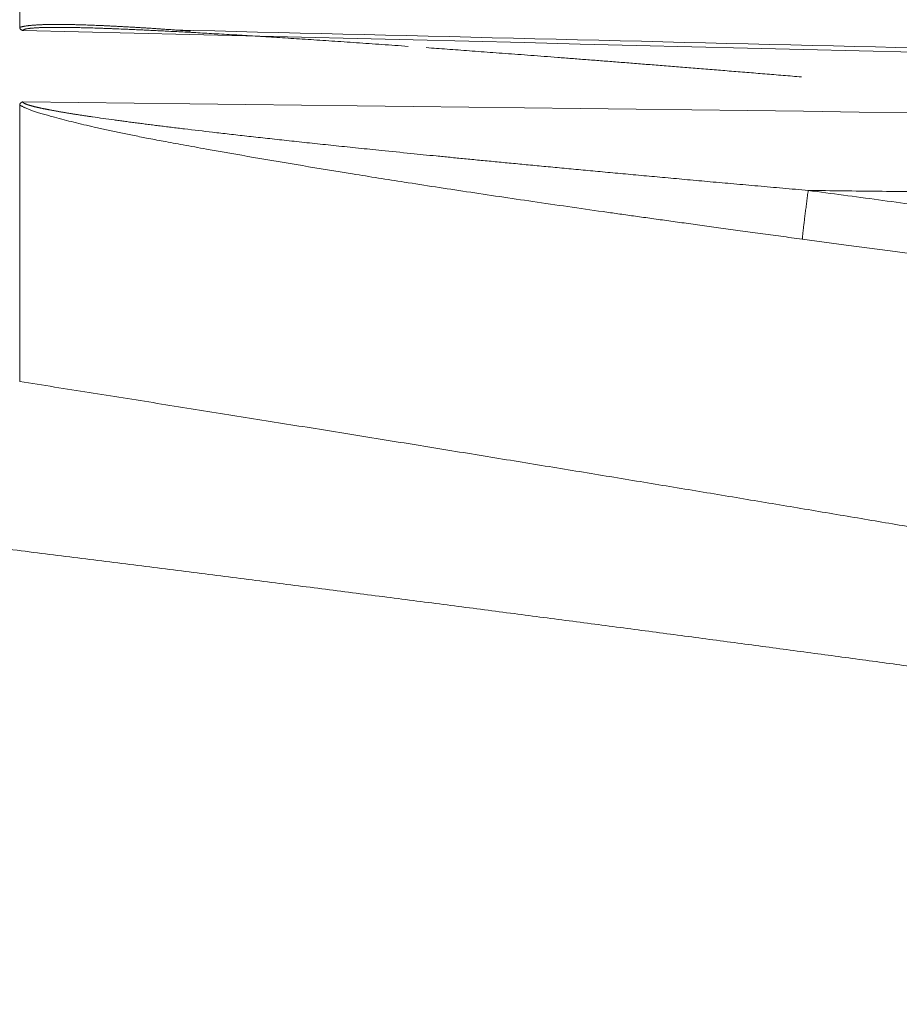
# Model space of a CAD drawing. Header units: millimetres. Extents: x 5437 to 18441, y -4466 to 3128.
# Tile 435 of 497: x 13735 to 13743, y 893 to 902. Entities that reach past the tile are written whole.
import ezdxf

# ---------------------------------------------------------------- set-up
doc = ezdxf.new("R2010")
doc.units = ezdxf.units.MM
doc.layers.add('1', color=7, linetype='Continuous', true_color=0xffffff)
doc.dimstyles.get("Standard").update_dxf_attribs({"dimtxt": 0.18, "dimasz": 0.18, "dimexe": 0.18, "dimexo": 0.0625, "dimgap": 0.09, "dimtad": 0, "dimtih": 1, "dimtoh": 1, "dimdec": 4, "dimzin": 0, "dimdsep": 46, "dimtxsty": 'Standard', "dimcen": 0.09, "dimadec": 0, "dimazin": 0, "dimtfac": 1, "dimtdec": 4, "dimtofl": 0, "dimtmove": 0, "dimatfit": 3, "dimfxl": 1, "dimtolj": 1, "dimtzin": 0, "dimarcsym": 0})

# ---------------------------------------------------------------- blocks, each defined once
blk = doc.blocks.new('*D2')
at = {"color": 0, "lineweight": -2, "transparency": 16777216}
for p, q in [((13342.5848, 254.0751), (13342.5848, 1268.8619)), ((13822.0848, 1032.1268), (13822.0848, 1268.8619))]:
    blk.add_line(p, q, dxfattribs=at)
at = {"color": 0, "lineweight": 0, "transparency": 16777216}
for p, q in [((13422.5848, 1268.6819), (13482.2448, 1268.6819)), ((13742.0848, 1268.6819), (13682.4248, 1268.6819))]:
    blk.add_line(p, q, dxfattribs=at)
at = {"color": 0, "lineweight": 20, "transparency": 16777216}
for points in [[(13422.5848, 1282.0152), (13422.5848, 1255.3485), (13342.5848, 1268.6819)], [(13742.0848, 1282.0152), (13742.0848, 1255.3485), (13822.0848, 1268.6819)]]:
    blk.add_solid(points, dxfattribs=at)
at = {"layer": 'Defpoints', "color": 0, "lineweight": 20, "transparency": 16777216}
for p in [(13822.0848, 1268.6819), (13822.0848, 1032.0643), (13342.5848, 254.0126)]:
    blk.add_point(p, dxfattribs=at)
at = {"color": 0, "lineweight": 20, "transparency": 16777216, "insert": (13582.3348, 1268.6819), "char_height": 80, "attachment_point": 5}
blk.add_mtext('\\A1;480', dxfattribs=at)
blk = doc.blocks.new('*D3')
at = {"color": 0, "lineweight": -2, "transparency": 16777216}
for p, q in [((13674.1473, 1169.5643), (14135.3603, 1169.5643)), ((13833.1473, -580.4357), (14135.3603, -580.4357))]:
    blk.add_line(p, q, dxfattribs=at)
at = {"color": 0, "lineweight": 0, "transparency": 16777216}
for p, q in [((14135.1803, 1089.5643), (14135.1803, 421.321)), ((14135.1803, -500.4357), (14135.1803, 167.8077))]:
    blk.add_line(p, q, dxfattribs=at)
at = {"color": 0, "lineweight": 20, "transparency": 16777216}
for points in [[(14121.847, 1089.5643), (14148.5136, 1089.5643), (14135.1803, 1169.5643)], [(14121.847, -500.4357), (14148.5136, -500.4357), (14135.1803, -580.4357)]]:
    blk.add_solid(points, dxfattribs=at)
at = {"layer": 'Defpoints', "color": 0, "lineweight": 20, "transparency": 16777216}
for p in [(13674.0848, 1169.5643), (13833.0848, -580.4357), (14135.1803, -580.4357)]:
    blk.add_point(p, dxfattribs=at)
at = {"color": 0, "lineweight": 20, "transparency": 16777216, "insert": (14135.1803, 294.5643), "char_height": 80, "attachment_point": 5, "rotation": 270}
blk.add_mtext('\\A1;1750', dxfattribs=at)

msp = doc.modelspace()

# ---------------------------------------------------------------- linework, layer by layer
at = {"layer": '1', "color": 0, "lineweight": 20}
for p, q in [((13734.58476, 902.07219), (13734.58476, 903.5328)), ((13734.58476, 898.69725), (13734.58476, 901.33374))]:
    msp.add_line(p, q, dxfattribs=at)
for points, knots in [([(13734.58476, 902.07219), (13734.58619, 902.07271), (13734.58908, 902.07375), (13734.59372, 902.07525), (13734.59865, 902.0767), (13734.60387, 902.07811), (13734.6094, 902.07948), (13734.61522, 902.08081), (13734.62133, 902.0821), (13734.62775, 902.08334), (13734.63446, 902.08454), (13734.64146, 902.0857), (13734.64877, 902.08682), (13734.65637, 902.08789), (13734.66426, 902.08893), (13734.67245, 902.08992), (13734.68094, 902.09087), (13734.68973, 902.09177), (13734.69881, 902.09264), (13734.7082, 902.09346), (13734.71787, 902.09424), (13734.72785, 902.09498), (13734.73812, 902.09567), (13734.74868, 902.09633), (13734.75955, 902.09694), (13734.77071, 902.09751), (13734.78217, 902.09803), (13734.79392, 902.09852), (13734.80597, 902.09896), (13734.81832, 902.09936), (13734.83096, 902.09972), (13734.8439, 902.10004), (13734.85714, 902.10031), (13734.87068, 902.10054), (13734.88451, 902.10074), (13734.89864, 902.10088), (13734.91306, 902.10099), (13734.92779, 902.10105), (13734.9428, 902.10108), (13734.95812, 902.10105), (13734.97373, 902.10099), (13734.98964, 902.10089), (13735.00585, 902.10074), (13735.02235, 902.10055), (13735.03915, 902.10032), (13735.05625, 902.10005), (13735.07364, 902.09973), (13735.09133, 902.09938), (13735.10932, 902.09898), (13735.1276, 902.09854), (13735.14619, 902.09805), (13735.16506, 902.09753), (13735.17776, 902.09715), (13735.18415, 902.09695)], [0, 0, 0, 0, 0.0114417, 0.0231084, 0.0350114, 0.0471614, 0.0595686, 0.0722423, 0.0851914, 0.0984243, 0.1119487, 0.1257719, 0.1399007, 0.1543417, 0.1691006, 0.1841832, 0.1995948, 0.2153402, 0.2314241, 0.2478508, 0.2646244, 0.2817487, 0.2992273, 0.3170636, 0.3352608, 0.3538218, 0.3727496, 0.3920467, 0.4117157, 0.4317589, 0.4521785, 0.4729768, 0.4941557, 0.5157171, 0.5376629, 0.5599946, 0.582714, 0.6058225, 0.6293217, 0.6532129, 0.6774975, 0.7021767, 0.7272517, 0.7527237, 0.7785938, 0.8048629, 0.8315321, 0.8586024, 0.8860746, 0.9139497, 0.9422284, 0.9709116, 1, 1, 1, 1]), ([(13735.18415, 902.09695), (13735.19458, 902.09663), (13735.21562, 902.09597), (13735.24758, 902.09487), (13735.28019, 902.09367), (13735.31347, 902.09236), (13735.34741, 902.09095), (13735.38201, 902.08944), (13735.41727, 902.08783), (13735.45319, 902.08611), (13735.48978, 902.08429), (13735.52703, 902.08236), (13735.56494, 902.08034), (13735.60351, 902.07821), (13735.64275, 902.07597), (13735.68265, 902.07364), (13735.72321, 902.0712), (13735.76443, 902.06865), (13735.80631, 902.06601), (13735.84886, 902.06326), (13735.89207, 902.06041), (13735.93594, 902.05745), (13735.98047, 902.05439), (13736.02567, 902.05123), (13736.07152, 902.04797), (13736.11804, 902.0446), (13736.16523, 902.04113), (13736.19691, 902.03876), (13736.21286, 902.03756)], [0, 0, 0, 0, 0.0310026, 0.0625916, 0.0947685, 0.1275351, 0.1608929, 0.1948433, 0.2293876, 0.2645273, 0.3002634, 0.3365973, 0.37353, 0.4110625, 0.449196, 0.4879313, 0.5272694, 0.5672112, 0.6077575, 0.6489092, 0.6906669, 0.7330315, 0.7760036, 0.8195839, 0.8637731, 0.9085718, 0.9539806, 1, 1, 1, 1]), ([(13734.61315, 902.04324), (13734.61184, 902.04382), (13734.60925, 902.04497), (13734.60569, 902.04673), (13734.60241, 902.04849), (13734.59945, 902.05024), (13734.5968, 902.05199), (13734.59445, 902.05375), (13734.59178, 902.05604), (13734.5891, 902.059), (13734.58682, 902.06273), (13734.5853, 902.06673), (13734.58497, 902.06949), (13734.5848, 902.07091)], [0, 0, 0, 0, 0.0714762, 0.1411727, 0.209205, 0.2756974, 0.3407827, 0.4046027, 0.4673078, 0.5879227, 0.7163596, 0.8534819, 1, 1, 1, 1]), ([(13735.47916, 902.06024), (13735.46664, 902.06072), (13735.44188, 902.06169), (13735.40516, 902.06305), (13735.36928, 902.06433), (13735.33423, 902.06553), (13735.30001, 902.06664), (13735.26663, 902.06766), (13735.23408, 902.0686), (13735.20236, 902.06945), (13735.17147, 902.07022), (13735.14142, 902.0709), (13735.11219, 902.0715), (13735.08381, 902.07202), (13735.05625, 902.07245), (13735.02953, 902.07279), (13735.00364, 902.07305), (13734.97858, 902.07323), (13734.95435, 902.07332), (13734.93096, 902.07333), (13734.9084, 902.07326), (13734.88668, 902.0731), (13734.86578, 902.07286), (13734.84572, 902.07254), (13734.82649, 902.07213), (13734.80809, 902.07165), (13734.79053, 902.07108), (13734.7738, 902.07043), (13734.7579, 902.0697), (13734.74283, 902.0689), (13734.7286, 902.06801), (13734.7152, 902.06704), (13734.70263, 902.06599), (13734.69089, 902.06487), (13734.67998, 902.06366), (13734.66991, 902.06238), (13734.66066, 902.06102), (13734.65225, 902.05959), (13734.64467, 902.05808), (13734.63791, 902.05649), (13734.63199, 902.05483), (13734.6269, 902.05309), (13734.62264, 902.05127), (13734.61921, 902.04938), (13734.61663, 902.04741), (13734.61483, 902.04537), (13734.61435, 902.04393), (13734.61411, 902.04322)], [0, 0, 0, 0, 0.0404992, 0.0801284, 0.1188882, 0.1567793, 0.1938024, 0.2299585, 0.2652483, 0.2996728, 0.333233, 0.36593, 0.3977649, 0.4287391, 0.4588538, 0.4881107, 0.5165113, 0.5440575, 0.5707512, 0.5965946, 0.62159, 0.6457402, 0.6690481, 0.6915168, 0.7131502, 0.7339521, 0.7539273, 0.7730809, 0.7914188, 0.8089477, 0.8256753, 0.8416104, 0.8567634, 0.871146, 0.8847723, 0.8976587, 0.9098244, 0.9212927, 0.9320909, 0.9422521, 0.9518157, 0.9608294, 0.9693496, 0.9774433, 0.9851888, 0.9926748, 1, 1, 1, 1]), ([(13736.41304, 902.01444), (13736.3838, 902.01608), (13736.3264, 902.01929), (13736.24195, 902.0239), (13736.16077, 902.02824), (13736.08286, 902.03231), (13736.00822, 902.03612), (13735.93686, 902.03968), (13735.86876, 902.04301), (13735.80394, 902.04609), (13735.74239, 902.04895), (13735.68411, 902.05159), (13735.6291, 902.05402), (13735.59355, 902.05553), (13735.5763, 902.05627)], [0, 0, 0, 0, 0.1046374, 0.2053978, 0.3022821, 0.3952909, 0.4844254, 0.5696866, 0.6510757, 0.7285942, 0.8022437, 0.8720263, 0.9379442, 1, 1, 1, 1]), ([(13768.6258, 901.25718), (13766.29894, 901.31396), (13762.27094, 901.41213), (13757.11107, 901.53767), (13752.82512, 901.64182), (13748.15908, 901.75506), (13742.45643, 901.89326), (13738.20671, 901.99602), (13736.03823, 902.04839)], [0, 0, 0, 0, 0.2142099, 0.3708171, 0.4750167, 0.6087732, 0.8003705, 1, 1, 1, 1]), ([(13738.28675, 901.89206), (13738.24461, 901.89507), (13738.16101, 901.90104), (13738.03664, 901.90983), (13737.91432, 901.91839), (13737.79406, 901.92673), (13737.67586, 901.93484), (13737.5597, 901.94272), (13737.44561, 901.95037), (13737.33356, 901.95779), (13737.22358, 901.96498), (13737.11564, 901.97194), (13737.00976, 901.97867), (13736.90594, 901.98517), (13736.80417, 901.99144), (13736.70445, 901.99748), (13736.63867, 902.00137), (13736.60611, 902.0033)], [0, 0, 0, 0, 0.0751641, 0.1491139, 0.2218494, 0.2933707, 0.363678, 0.4327712, 0.5006505, 0.567316, 0.6327679, 0.6970062, 0.7600312, 0.8218428, 0.8824414, 0.9418271, 1, 1, 1, 1]), ([(13742.03588, 901.60055), (13741.97685, 901.60543), (13741.85982, 901.61511), (13741.68587, 901.62942), (13741.51509, 901.64341), (13741.34746, 901.65707), (13741.183, 901.67042), (13741.0217, 901.68343), (13740.86356, 901.69613), (13740.70859, 901.70851), (13740.55678, 901.72057), (13740.40814, 901.73231), (13740.26266, 901.74374), (13740.12034, 901.75486), (13739.98119, 901.76567), (13739.8452, 901.77617), (13739.71238, 901.78637), (13739.58272, 901.79626), (13739.45623, 901.80587), (13739.3329, 901.81518), (13739.21274, 901.82419), (13739.09575, 901.83293), (13738.98192, 901.84138), (13738.87126, 901.84956), (13738.76376, 901.85746), (13738.65943, 901.86509), (13738.55827, 901.87246), (13738.49189, 901.87728), (13738.45922, 901.87964)], [0, 0, 0, 0, 0.049508, 0.0981324, 0.1458734, 0.1927307, 0.2387045, 0.2837946, 0.328001, 0.3713237, 0.4137627, 0.4553179, 0.4959893, 0.5357769, 0.5746807, 0.6127007, 0.6498368, 0.6860891, 0.7214575, 0.755942, 0.7895427, 0.8222595, 0.8540925, 0.8850416, 0.9151069, 0.9442883, 0.9725861, 1, 1, 1, 1]), ([(13734.58476, 901.33406), (13734.5848, 901.33485), (13734.58487, 901.3364), (13734.58528, 901.33869), (13734.58593, 901.34094), (13734.58683, 901.34313), (13734.58798, 901.34528), (13734.58938, 901.34738), (13734.59102, 901.34943), (13734.59292, 901.35143), (13734.59506, 901.35337), (13734.59745, 901.35527), (13734.60008, 901.35712), (13734.60297, 901.35892), (13734.60611, 901.36067), (13734.60948, 901.36238), (13734.61192, 901.36347), (13734.61315, 901.36401)], [0, 0, 0, 0, 0.0722341, 0.1431846, 0.2129509, 0.2816373, 0.349353, 0.4162122, 0.4823334, 0.5478392, 0.6128555, 0.6775112, 0.7419374, 0.8062666, 0.8706317, 0.9351656, 1, 1, 1, 1]), ([(13742.04211, 900.05418), (13741.97443, 900.06335), (13741.84109, 900.08141), (13741.64413, 900.10819), (13741.45327, 900.13423), (13741.26849, 900.15953), (13741.0898, 900.1841), (13740.9172, 900.20792), (13740.7507, 900.23101), (13740.59028, 900.25335), (13740.43596, 900.27496), (13740.28772, 900.29582), (13739.96778, 900.34113), (13739.4867, 900.41043), (13738.85525, 900.50422), (13738.28273, 900.59217), (13737.76119, 900.67511), (13737.28262, 900.75372), (13736.81807, 900.83259), (13736.4394, 900.89912), (13736.1523, 900.95087), (13735.96255, 900.98582), (13735.80211, 901.01628), (13735.66239, 901.04392), (13735.53465, 901.07015), (13735.41294, 901.09616), (13735.30083, 901.12115), (13735.19727, 901.14524), (13735.10111, 901.16851), (13735.00784, 901.19201), (13734.92797, 901.21295), (13734.86227, 901.23087), (13734.81156, 901.2454), (13734.76634, 901.25907), (13734.73242, 901.27003), (13734.70805, 901.2784), (13734.69144, 901.28435), (13734.67578, 901.2902), (13734.66109, 901.29596), (13734.64736, 901.30163), (13734.63459, 901.3072), (13734.62278, 901.31269), (13734.61193, 901.31808), (13734.60205, 901.32338), (13734.59308, 901.32859), (13734.58779, 901.33206), (13734.58519, 901.33377)], [0, 0, 0, 0, 0.0267295, 0.0526584, 0.0777867, 0.1021145, 0.1256419, 0.1483688, 0.1702955, 0.1914218, 0.211748, 0.231274, 0.2500001, 0.3381943, 0.4214737, 0.4998542, 0.5649896, 0.6283725, 0.690018, 0.7499424, 0.7794913, 0.8048309, 0.8259661, 0.8439614, 0.8612264, 0.8777698, 0.893601, 0.9072621, 0.9206346, 0.9337272, 0.946549, 0.9546168, 0.9619975, 0.9687004, 0.9747375, 0.977484, 0.9801311, 0.9826813, 0.9851372, 0.987502, 0.989779, 0.9919722, 0.9940858, 0.9961246, 0.998094, 1, 1, 1, 1]), ([(13734.61315, 901.36401), (13734.61316, 901.36361), (13734.61319, 901.36279), (13734.61353, 901.36154), (13734.6141, 901.36028), (13734.61491, 901.35899), (13734.61595, 901.35769), (13734.61724, 901.35637), (13734.61876, 901.35502), (13734.62052, 901.35366), (13734.62251, 901.35228), (13734.62475, 901.35088), (13734.62722, 901.34946), (13734.62993, 901.34802), (13734.63288, 901.34657), (13734.63606, 901.34509), (13734.63948, 901.3436), (13734.64314, 901.34208), (13734.64704, 901.34055), (13734.65117, 901.33899), (13734.65554, 901.33742), (13734.66015, 901.33583), (13734.665, 901.33422), (13734.67008, 901.33259), (13734.6754, 901.33094), (13734.68096, 901.32927), (13734.68675, 901.32759), (13734.69279, 901.32588), (13734.69906, 901.32415), (13734.70556, 901.32241), (13734.71231, 901.32065), (13734.71929, 901.31886), (13734.72651, 901.31706), (13734.73397, 901.31524), (13734.74166, 901.3134), (13734.74959, 901.31154), (13734.75776, 901.30967), (13734.76617, 901.30777), (13734.77482, 901.30585), (13734.7837, 901.30392), (13734.79282, 901.30197), (13734.80218, 901.3), (13734.81177, 901.29801), (13734.8216, 901.296), (13734.83167, 901.29397), (13734.84198, 901.29192), (13734.85252, 901.28986), (13734.86331, 901.28778), (13734.87433, 901.28567), (13734.88558, 901.28355), (13734.89708, 901.28142), (13734.90881, 901.27926), (13734.92078, 901.27708), (13734.93299, 901.27489), (13734.94543, 901.27268), (13734.95812, 901.27045), (13734.97104, 901.2682), (13734.98419, 901.26594), (13734.99759, 901.26366), (13735.01122, 901.26135), (13735.02509, 901.25904), (13735.0392, 901.2567), (13735.05354, 901.25434), (13735.06812, 901.25197), (13735.08294, 901.24958), (13735.098, 901.24718), (13735.1133, 901.24475), (13735.12883, 901.24231), (13735.1446, 901.23985), (13735.16061, 901.23737), (13735.17685, 901.23488), (13735.19333, 901.23237), (13735.21005, 901.22984), (13735.22701, 901.2273), (13735.24421, 901.22474), (13735.26164, 901.22216), (13735.27334, 901.22044), (13735.27923, 901.21958)], [0, 0, 0, 0, 0.0048549, 0.0097287, 0.0146424, 0.019616, 0.0246693, 0.0298207, 0.035088, 0.0404875, 0.0460345, 0.0517432, 0.0576265, 0.0636962, 0.069963, 0.0764369, 0.0831265, 0.09004, 0.0971846, 0.1045671, 0.1121932, 0.1200685, 0.1281979, 0.1365859, 0.1452366, 0.1541536, 0.1633404, 0.1728, 0.1825354, 0.1925491, 0.2028435, 0.2134208, 0.2242831, 0.2354322, 0.2468699, 0.2585978, 0.2706173, 0.2829299, 0.2955368, 0.3084393, 0.3216384, 0.3351352, 0.3489308, 0.3630259, 0.3774214, 0.3921182, 0.4071171, 0.4224186, 0.4380236, 0.4539326, 0.4701462, 0.4866651, 0.5034896, 0.5206204, 0.5380578, 0.5558024, 0.5738547, 0.5922149, 0.6108835, 0.6298608, 0.6491472, 0.6687431, 0.6886487, 0.7088644, 0.7293905, 0.7502271, 0.7713747, 0.7928334, 0.8146035, 0.8366852, 0.8590787, 0.8817843, 0.9048022, 0.9281325, 0.9517754, 0.9757312, 1, 1, 1, 1]), ([(13735.48346, 901.19074), (13735.49951, 901.18855), (13735.53206, 901.18412), (13735.58164, 901.17749), (13735.63262, 901.17074), (13735.68501, 901.16388), (13735.73882, 901.15692), (13735.79403, 901.14986), (13735.85067, 901.14269), (13735.90871, 901.13541), (13735.96816, 901.12803), (13736.02903, 901.12055), (13736.09131, 901.11297), (13736.13331, 901.10791), (13736.15454, 901.10535)], [0, 0, 0, 0, 0.0720017, 0.14606, 0.2221763, 0.3003517, 0.3805874, 0.4628844, 0.5472435, 0.6336657, 0.7221517, 0.8127023, 0.9053182, 1, 1, 1, 1]), ([(13736.42343, 901.07361), (13736.44944, 901.0706), (13736.50214, 901.0645), (13736.58225, 901.05533), (13736.66445, 901.046), (13736.74873, 901.03651), (13736.83509, 901.02687), (13736.92354, 901.01707), (13737.01408, 901.00712), (13737.10669, 900.99702), (13737.2014, 900.98676), (13737.29818, 900.97635), (13737.39705, 900.96579), (13737.49801, 900.95508), (13737.60105, 900.94423), (13737.70617, 900.93323), (13737.81338, 900.92209), (13737.92267, 900.9108), (13737.99624, 900.90326), (13738.03336, 900.89946)], [0, 0, 0, 0, 0.04855, 0.0983833, 0.1495002, 0.2019009, 0.2555855, 0.3105543, 0.3668073, 0.4243449, 0.4831669, 0.5432737, 0.6046652, 0.6673417, 0.7313031, 0.7965496, 0.8630812, 0.930898, 1, 1, 1, 1]), ([(13738.31253, 900.87115), (13738.35186, 900.8672), (13738.43258, 900.8591), (13738.5568, 900.84678), (13738.68725, 900.83393), (13738.82393, 900.82057), (13738.96685, 900.80669), (13739.11599, 900.79229), (13739.27137, 900.77738), (13739.43297, 900.76196), (13739.60081, 900.74603), (13739.77488, 900.7296), (13739.95518, 900.71267), (13740.1417, 900.69526), (13740.33446, 900.67737), (13740.53344, 900.65901), (13740.73865, 900.64019), (13740.9501, 900.62093), (13741.16776, 900.60124), (13741.39166, 900.58114), (13741.62179, 900.56064), (13741.85814, 900.53975), (13742.01779, 900.5258), (13742.09865, 900.51873)], [0, 0, 0, 0, 0.0311866, 0.0640169, 0.0984909, 0.1346085, 0.1723697, 0.2117744, 0.2528226, 0.2955142, 0.339849, 0.3858271, 0.4334482, 0.4827124, 0.5336193, 0.586169, 0.6403613, 0.696196, 0.7536729, 0.812792, 0.873553, 0.9359557, 1, 1, 1, 1]), ([(13734.58469, 898.69691), (13734.69517, 898.67944), (13734.91533, 898.64463), (13735.24432, 898.59246), (13735.57085, 898.54059), (13735.89492, 898.48899), (13736.21651, 898.43766), (13736.53565, 898.38662), (13736.85232, 898.33586), (13737.16652, 898.28537), (13737.47826, 898.23517), (13737.78754, 898.18524), (13738.09435, 898.13559), (13738.3987, 898.08621), (13738.70058, 898.03712), (13739, 897.9883), (13739.29695, 897.93976), (13739.59144, 897.8915), (13739.88347, 897.84351), (13740.17303, 897.7958), (13740.46013, 897.74837), (13740.74476, 897.70121), (13741.02692, 897.65433), (13741.30663, 897.60773), (13741.58386, 897.5614), (13741.85864, 897.51535), (13742.13095, 897.46958), (13742.40079, 897.42408), (13742.66817, 897.37885), (13742.93309, 897.33391), (13743.25482, 897.27914), (13743.63319, 897.21446), (13744.06802, 897.13973), (13744.49989, 897.0651), (13744.9288, 896.99058), (13745.35475, 896.91615), (13745.77775, 896.84184), (13746.19779, 896.76762), (13746.61487, 896.6935), (13747.02899, 896.61948), (13747.44015, 896.54557), (13747.84836, 896.47175), (13748.25361, 896.39802), (13748.6559, 896.3244), (13749.05523, 896.25086), (13749.4516, 896.17743), (13749.84502, 896.10408), (13750.23548, 896.03083), (13750.62298, 895.95768), (13751.00752, 895.8846), (13751.38911, 895.81165), (13751.64244, 895.76281), (13751.76863, 895.73848)], [0, 0, 0, 0, 0.019219, 0.0382964, 0.0572324, 0.0760268, 0.0946797, 0.1131911, 0.1315611, 0.1497896, 0.1678767, 0.1858223, 0.2036265, 0.2212893, 0.2388108, 0.2561908, 0.2734295, 0.2905269, 0.307483, 0.3242977, 0.3409712, 0.3575033, 0.3738943, 0.390144, 0.4062525, 0.4222198, 0.4380459, 0.4537309, 0.4692748, 0.4846775, 0.4999392, 0.5254016, 0.5506982, 0.5758293, 0.6007948, 0.625595, 0.6502298, 0.6746995, 0.6990041, 0.7231438, 0.7471187, 0.7709288, 0.7945744, 0.8180555, 0.8413723, 0.8645249, 0.8875134, 0.910338, 0.9329988, 0.955496, 0.9778297, 1, 1, 1, 1]), ([(13744.23783, 895.82237), (13744.15458, 895.83382), (13743.98749, 895.8568), (13743.73596, 895.89126), (13743.48267, 895.92587), (13743.2276, 895.96061), (13742.97076, 895.99549), (13742.71215, 896.0305), (13742.45177, 896.06565), (13742.18962, 896.10093), (13741.92569, 896.13635), (13741.66, 896.1719), (13741.39254, 896.20758), (13741.12331, 896.2434), (13740.8523, 896.27935), (13740.57953, 896.31542), (13740.30498, 896.35163), (13740.02866, 896.38797), (13739.75058, 896.42444), (13739.47072, 896.46104), (13739.18909, 896.49776), (13738.90569, 896.53461), (13738.62052, 896.57159), (13738.33359, 896.6087), (13738.04487, 896.64593), (13737.75439, 896.68328), (13737.46214, 896.72076), (13737.16812, 896.75836), (13736.87233, 896.79608), (13736.57476, 896.83393), (13736.27543, 896.87189), (13735.97432, 896.90997), (13735.67145, 896.94818), (13735.3668, 896.9865), (13735.06039, 897.02493), (13734.7522, 897.06349), (13734.54614, 897.08919), (13734.44282, 897.10207)], [0, 0, 0, 0, 0.0255314, 0.0512416, 0.0771305, 0.1031982, 0.1294447, 0.15587, 0.1824741, 0.209257, 0.2362187, 0.2633592, 0.2906786, 0.3181767, 0.3458537, 0.3737096, 0.4017442, 0.4299577, 0.4583501, 0.4869213, 0.5156714, 0.5446003, 0.5737081, 0.6029948, 0.6324603, 0.6621047, 0.691928, 0.7219302, 0.7521113, 0.7824712, 0.8130101, 0.8437278, 0.8746244, 0.9057, 0.9369544, 0.9683877, 1, 1, 1, 1])]:
    msp.add_open_spline(points, degree=3, knots=knots, dxfattribs=at)
for points, degree in [([(13768.61967, 901.21514), (13757.28419, 901.49259), (13745.94869, 901.76861), (13734.61315, 902.04324)], 3), ([(13735.57629, 902.05627), (13735.54392, 902.05766), (13735.51155, 902.05898), (13735.47918, 902.06024)], 3), ([(13736.60605, 902.00331), (13736.54173, 902.00714), (13736.4774, 902.01085), (13736.41308, 902.01444)], 3), ([(13734.61315, 901.36401), (13745.94866, 901.22506), (13757.28416, 901.08576), (13768.61967, 900.94608)], 3), ([(13735.27923, 901.21958), (13735.34731, 901.21025), (13735.41539, 901.20063), (13735.48346, 901.19074)], 3), ([(13736.15454, 901.10535), (13736.24418, 901.09495), (13736.33381, 901.08437), (13736.42343, 901.07361)], 3), ([(13738.03336, 900.89946), (13738.12642, 900.89007), (13738.21948, 900.88063), (13738.31253, 900.87115)], 3), ([(13768.61967, 900.19159), (13763.31546, 900.25715), (13758.01126, 900.32265), (13752.70706, 900.38808), (13747.40286, 900.45344), (13742.09865, 900.51873)], 5), ([(13742.09865, 900.51873), (13747.4595, 899.80046), (13752.8203, 899.08179), (13758.18105, 898.36269), (13763.54173, 897.64315), (13768.90235, 896.92316)], 5), ([(13768.84581, 896.46033), (13759.91144, 897.65971), (13750.97687, 898.8576), (13742.04211, 900.05418)], 3)]:
    msp.add_open_spline(points, degree=degree, dxfattribs=at)
msp.add_rational_spline([(13742.09865, 900.51873), (13742.0525, 900.17417), (13742.04211, 900.05418)], [1, 0.821043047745, 1], degree=2, dxfattribs=at)

# ---------------------------------------------------------------- dimensions: what is measured, and where the dimension line sits
at = {"color": 0, "lineweight": 20}
dim = msp.add_linear_dim(base=(13822.0847614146, 1268.6818655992), p1=(13342.5847614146, 254.0126467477), p2=(13822.0847614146, 1032.0643367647), dimstyle='Standard', override={"dimtxt": 80, "dimasz": 80, "dimdec": 0, "dimlwd": 0}, dxfattribs=at)
dim.commit()
dim.dimension.update_dxf_attribs({"geometry": '*D2', "text_midpoint": (13582.3347614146, 1268.6818655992)})
dim = msp.add_linear_dim(base=(14135.18029, -580.43566), p1=(13674.08476, 1169.56434), p2=(13833.08476, -580.43566), angle=90, dimstyle='Standard', override={"dimtxt": 80, "dimasz": 80, "dimdec": 0, "dimlwd": 0}, dxfattribs=at)
dim.commit()
dim.dimension.update_dxf_attribs({"geometry": '*D3', "text_midpoint": (14135.18029, 294.56434), "text_rotation": 270})

doc.saveas('drawing.dxf')
